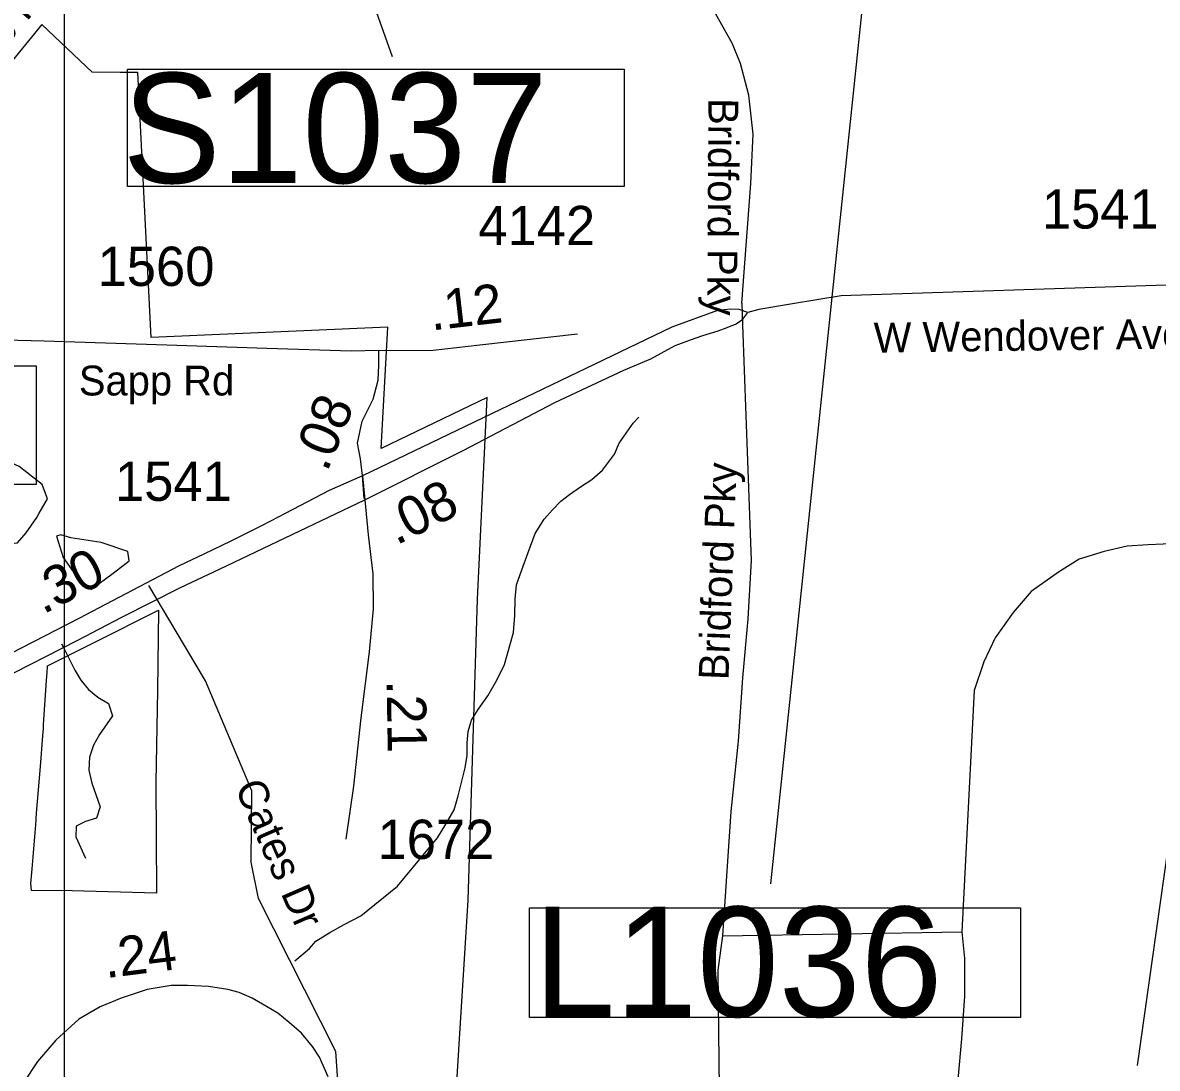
# Model space of a CAD drawing. Extents: x 1662474 to 1856135, y 779280 to 917889.
# Drawn here: x 1730904 to 1734515, y 837907 to 841234 of the extents above; entities that cross this region are included whole.
import ezdxf

# ---------------------------------------------------------------- set-up
doc = ezdxf.new("R2010")
doc.units = 0
for name, color, linetype in [('Exist Boundary Political City Limit New', 7, 'Continuous'), ('Exist Hydrographic Misc Water Feature', 7, 'Continuous'), ('Exist Hydrographic Pond Under 1500 Sq Ft', 7, 'Continuous'), ('Exist Road Non-System Type 51', 7, 'Continuous'), ('Exist Road Non-System Type 51 Label', 7, 'Continuous'), ('Exist Road Primary Interstate Structure Cantilever Sign Number Label', 7, 'Continuous'), ('Exist Road Primary Interstate Structure Ovrhead Sign CELL', 7, 'Continuous'), ('Exist Road Primary Interstate Structure Standard Bridge Number Label', 7, 'Continuous'), ('Exist Road Secondary Mileage Hundredths English Label', 7, 'Continuous'), ('Exist Road Secondary Mileage Tenths English Label', 7, 'Continuous'), ('Exist Road Secondary Type 51 Attributed', 7, 'Continuous'), ('Exist Road Secondary Type 51 Divided Attributed', 7, 'Continuous'), ('Exist Road Secondary Type 51 Label', 7, 'Continuous'), ('Exist Road Secondary Type 51 Number Label', 7, 'Continuous'), ('Exist Road Secondary Type 51 Undivided 4 Lane Attributed', 7, 'Continuous'), ('Map Preparation Boundary City Limit Buffer Line', 7, 'Continuous'), ('Map Preparation Inset Cut Line', 7, 'Continuous')]:
    doc.layers.add(name, color=color, linetype=linetype)

msp = doc.modelspace()

# ---------------------------------------------------------------- linework, layer by layer
at = {"layer": 'Exist Boundary Political City Limit New'}
for points in [[(1731273.5, 834253.2), (1731281.1, 834958.9), (1731424.6, 834958.9), (1731424.6, 835094.1), (1731792, 835086.8), (1731792, 836179.1), (1731573.5, 836324.8), (1731875.2, 836335.2), (1731989.8, 836460.1), (1732093.9, 836512.1), (1732161.2, 836709), (1732233.5, 837030.1), (1732322.2, 838441.6), (1732351.5, 839399.5), (1732382.4, 840041), (1732045.4, 839879.3), (1732066.4, 840264.9), (1731313.2, 840232.6), (1731271, 841075.4), (1731213.9, 841075.8), (1731124.8, 841076.3), (1730964.6, 841228.1), (1730411.4, 840551.2)], [(1731327.6, 838817.5), (1731330.1, 838464.1), (1731061.9, 838471.9), (1730932, 838472.6), (1730930.1, 838495), (1730934.8, 838542.2), (1730945.6, 838681.4), (1730948.6, 838718.8), (1730960.5, 838867), (1730968.2, 838964.6), (1730969.9, 838988.7), (1730970.6, 839000.4), (1730980.1, 839142.1), (1730981.8, 839166.1), (1730983.2, 839187.6), (1731132, 839262), (1731336.9, 839365.2), (1731332.8, 839109.4), (1731327.6, 838817.5)]]:
    msp.add_lwpolyline(points, dxfattribs=at)
at = {"layer": 'Exist Hydrographic Misc Water Feature'}
for points in [[(1731770.2, 838249.1), (1731817, 838288.4), (1731837.3, 838311.8), (1731881.4, 838339.6), (1731927.7, 838364.9), (1731980, 838392.5), (1732096.7, 838487), (1732224.4, 838640.4), (1732250.7, 838684.1), (1732277.3, 838729.5), (1732289.6, 838773.6), (1732312.4, 838863.4), (1732319, 838902.6), (1732319.2, 838942.9), (1732321.6, 838978.9), (1732332.1, 839014.8), (1732354.2, 839048.8), (1732384.6, 839092.5), (1732413.1, 839142), (1732437.7, 839191.5), (1732466.6, 839293.5), (1732470.9, 839347.5), (1732471.7, 839399.2), (1732475.8, 839445.1), (1732492.4, 839493.2), (1732512.9, 839548.6), (1732535.7, 839608.9), (1732564.2, 839654.2), (1732590.4, 839684), (1732616.5, 839711.4), (1732644.6, 839733), (1732679, 839756.9), (1732715.1, 839780.8), (1732749.4, 839810.5), (1732787.9, 839861.3), (1732802.5, 839895.5), (1732846.8, 839959.5), (1732865, 839978.8)], [(1732528.5, 834737.1), (1732499.6, 835230), (1732442.6, 835378.9), (1732344.6, 835538.4), (1732200.4, 836250.4), (1732178.5, 836474), (1732207.4, 836975.7), (1732045.4, 837468.1), (1732020.4, 837484.9), (1731907.4, 837868), (1731900.4, 837960.1), (1731654.4, 838447.6), (1731631.4, 838563), (1731633.5, 838789.4), (1731486.4, 839140.3), (1731305.4, 839442.7)]]:
    msp.add_lwpolyline(points, dxfattribs=at)
at = {"layer": 'Exist Hydrographic Pond Under 1500 Sq Ft'}
for points in [[(1730956.9, 839673.3), (1730982.9, 839719.1), (1730966, 839765), (1730892.6, 839821.5), (1730833, 839849.1), (1730794.7, 839856.7), (1730774.9, 839842.9), (1730776.4, 839787.9), (1730764.2, 839711.5), (1730765.7, 839684), (1730767.2, 839665.6), (1730799.3, 839630.4), (1730833, 839589.2), (1730860.5, 839575.4), (1730888, 839578.5), (1730915.6, 839610.6), (1730949.2, 839659.5), (1730956.9, 839673.3)], [(1731011.9, 839599.9), (1731033.3, 839532.6), (1731073.1, 839474.5), (1731102.2, 839437.8), (1731123.6, 839431.7), (1731192.4, 839482.2), (1731242.9, 839521.9), (1731238.3, 839551), (1731154.2, 839580), (1731057.8, 839595.3), (1731025.7, 839604.5), (1731011.9, 839599.9)]]:
    msp.add_lwpolyline(points, dxfattribs=at)
at = {"layer": 'Exist Road Non-System Type 51'}
for p, q in [((1733193, 840340.9), (1733194.9, 840272.9)), ((1731984.4, 839792.9), (1731989.6, 839719.9)), ((1731028.1, 839257.5), (1731032.9, 839248.2)), ((1733131.4, 838328.4), (1733893.6, 838341.8))]:
    msp.add_line(p, q, dxfattribs=at)
for points in [[(1733193, 840340.9), (1733221.4, 840722), (1733228.8, 840879.5), (1733215.1, 841003.4), (1733188.9, 841103.4), (1733162.6, 841168.4), (1733052.4, 841363.4), (1733030, 841435.1), (1733013.8, 841519.9), (1733019, 841606.2), (1733014.9, 841651.1), (1733003.9, 841673.7), (1732983.6, 841687.6), (1732863.6, 841709.9), (1732678.6, 841742.4), (1732454.8, 841777.6), (1732292, 841799.9), (1732089.4, 841811.2), (1731939.2, 841815.2), (1731642.9, 841838.5), (1731477.9, 841871.4), (1731354.2, 841915.2), (1731289.1, 841955.1)], [(1733194.9, 840272.9), (1733210.9, 839839.6), (1733222.1, 839522.2), (1733212.4, 839336.8), (1733195.1, 839149.4), (1733181.5, 838948.2), (1733158.4, 838724.2), (1733131.4, 838328.4)], [(1734581.1, 839577.2), (1734486.4, 839572.7), (1734418.8, 839567.8), (1734345.8, 839551.2), (1734267, 839526.8), (1734201, 839486.1), (1734114, 839423.9), (1734056.2, 839357.5), (1733999.1, 839276.4), (1733962.6, 839200.2), (1733932.6, 839108.7), (1733893.6, 838341.8)], [(1731032.9, 839248.2), (1731070.4, 839173.9), (1731089.1, 839141.8), (1731113.4, 839112.1), (1731142.9, 839088.2), (1731176.8, 839068.1), (1731190.1, 839028.9), (1731148.8, 838969), (1731130, 838935.2), (1731116.5, 838897), (1731114.4, 838855.9), (1731124.6, 838814.4), (1731151, 838739.2), (1731138.6, 838703.4), (1731104.4, 838691.9), (1731074.8, 838677.2), (1731073, 838643.4), (1731104.6, 838575.4)], [(1733893.6, 838341.8), (1733901.4, 838256.7), (1733901.4, 838136.2), (1733892, 838000.9), (1733881.1, 837882.9), (1733862.1, 837622.9), (1733850, 837421.2), (1733829.8, 837186.9)], [(1733131.4, 838328.4), (1733116.6, 838219.9), (1733119, 838021), (1733121.1, 837843.9), (1733122.6, 837642.2)]]:
    msp.add_lwpolyline(points, dxfattribs=at)
at = {"layer": 'Exist Road Primary Interstate Structure Cantilever Sign Number Label'}
msp.add_line((1733636.5, 841866.8), (1733284.5, 838493.6), dxfattribs=at)
msp.add_lwpolyline([(1732517.3, 838417.9), (1734080.2, 838417.9), (1734080.2, 838069), (1732517.3, 838069)], close=True, dxfattribs=at)
at = {"layer": 'Exist Road Primary Interstate Structure Ovrhead Sign CELL'}
for p, q in [((1731466.9, 842863.4), (1732079.9, 841126.6)), ((1734922.7, 841275.2), (1734451.4, 837916.4))]:
    msp.add_line(p, q, dxfattribs=at)
msp.add_lwpolyline([(1731238.1, 841086.4), (1732818.1, 841086.4), (1732818.1, 840712.2), (1731238.1, 840712.2)], close=True, dxfattribs=at)
at = {"layer": 'Exist Road Primary Interstate Structure Standard Bridge Number Label'}
msp.add_lwpolyline([(1730948.4, 840141.3), (1730081.9, 840141.3), (1730081.9, 839765.7), (1730948.4, 839765.7)], close=True, dxfattribs=at)
at = {"layer": 'Exist Road Secondary Type 51 Attributed'}
msp.add_line((1731985.4, 839792.1), (1731993, 839715.4), dxfattribs=at)
for points in [[(1732037.6, 840191.3), (1731949.8, 840188.7), (1731681, 840196.7), (1731362.9, 840207.5), (1730972.1, 840220.9), (1730678.5, 840227.8), (1730279.2, 840262.5), (1730089.9, 840298.2), (1730053.8, 840330.5)], [(1732037.6, 840191.3), (1732210.9, 840192.1), (1732358.8, 840209.1), (1732669.9, 840243.7)], [(1731985.4, 839792.1), (1731979.7, 839846.1), (1731969.9, 839896.4), (1731984.4, 839966.5), (1732019.6, 840036.4), (1732035.6, 840096.4), (1732037.5, 840144.7), (1732037.6, 840191.3)], [(1731993, 839715.4), (1732004.1, 839604.6), (1732018.2, 839480.2), (1732020, 839369.1), (1732006.5, 839232.1), (1731980.6, 839022.1), (1731956.7, 838804.3), (1731933.1, 838636.5)], [(1731876.9, 837880.1), (1731848.6, 837942.1), (1731826.8, 837976.9), (1731792, 838019.4), (1731752.7, 838053), (1731715.7, 838082.4), (1731679.9, 838104.2), (1731634.2, 838130.3), (1731592.8, 838148.8), (1731557.2, 838158.2), (1731496, 838167.4), (1731428.7, 838170.4), (1731376.7, 838170.4), (1731300.3, 838158.2), (1731217.7, 838130.7), (1731150.4, 838103.2), (1731083.1, 838063.4), (1731009.7, 837996.2), (1730951.6, 837928.9), (1730864.4, 837797.1)]]:
    msp.add_lwpolyline(points, dxfattribs=at)
at = {"layer": 'Exist Road Secondary Type 51 Divided Attributed'}
for points in [[(1733211.5, 840312.2), (1733184.5, 840320.8), (1733157.5, 840322), (1733115.7, 840318.3), (1732970, 840265.5), (1731985.4, 839792.1)], [(1731993, 839715.4), (1732305.8, 839872.9), (1732598.3, 840024.9), (1732817.6, 840127.8), (1732903.6, 840164.7), (1732981.1, 840206.3), (1733029.6, 840224.9), (1733069, 840238.4), (1733118.1, 840253.2), (1733146.4, 840264.2), (1733174.7, 840275.3), (1733195.6, 840290), (1733211.5, 840312.2)], [(1731985.4, 839792.1), (1731879.8, 839745.8), (1731739.5, 839672.6), (1731666.6, 839634.5), (1731566.1, 839584.2), (1731480.8, 839543), (1731401.9, 839505.3), (1731082.5, 839338.7), (1730828.2, 839208.2), (1730576.8, 839090.8)], [(1730609.9, 839035.5), (1730704.5, 839083.9), (1730824.8, 839139.5), (1731079.5, 839269.5), (1731219.3, 839342.7), (1731406.5, 839436.9), (1731530.9, 839494.8), (1731993, 839715.4)]]:
    msp.add_lwpolyline(points, dxfattribs=at)
at = {"layer": 'Exist Road Secondary Type 51 Undivided 4 Lane Attributed'}
msp.add_lwpolyline([(1735739, 840459.7), (1735431.3, 840446), (1735248.8, 840427.6), (1734543.5, 840398.8), (1733509, 840365), (1733354.1, 840339.2), (1733247.2, 840320.8), (1733211.5, 840312.2)], dxfattribs=at)
at = {"layer": 'Map Preparation Boundary City Limit Buffer Line'}
for points in [[(1731273.5, 834253.2), (1731281.1, 834958.9), (1731424.6, 834958.9), (1731424.6, 835094.1), (1731792, 835086.8), (1731792, 836179.1), (1731573.5, 836324.8), (1731875.2, 836335.2), (1731989.8, 836460.1), (1732093.9, 836512.1), (1732161.2, 836709), (1732233.5, 837030.1), (1732322.2, 838441.6), (1732351.5, 839399.5), (1732382.4, 840041), (1732045.4, 839879.3), (1732066.4, 840264.9), (1731313.2, 840232.6), (1731271, 841075.4), (1731213.9, 841075.8), (1731124.8, 841076.3), (1730964.6, 841228.1), (1730411.4, 840551.2)], [(1731327.6, 838817.5), (1731330.1, 838464.1), (1731061.9, 838471.9), (1730932, 838472.6), (1730930.1, 838495), (1730934.8, 838542.2), (1730945.6, 838681.4), (1730948.6, 838718.8), (1730960.5, 838867), (1730968.2, 838964.6), (1730969.9, 838988.7), (1730970.6, 839000.4), (1730980.1, 839142.1), (1730981.8, 839166.1), (1730983.2, 839187.6), (1731132, 839262), (1731336.9, 839365.2), (1731332.8, 839109.4), (1731327.6, 838817.5)]]:
    msp.add_lwpolyline(points, dxfattribs=at)
at = {"layer": 'Map Preparation Inset Cut Line'}
for points in [[(1731035.7, 826588.1), (1668486.3, 826588.1), (1668486.3, 870408.9), (1731035.7, 870408.9)], [(1731035.7, 826588.1), (1793585.1, 826588.1), (1793585.1, 870408.9), (1731035.7, 870408.9)]]:
    msp.add_lwpolyline(points, close=True, dxfattribs=at)

# ---------------------------------------------------------------- texts
at = {"layer": 'Exist Road Non-System Type 51 Label'}
for rotation, p in [(269.6556, (1733086.9, 840993.9)), (87.788, (1733150.2, 839141.1))]:
    msp.add_text('Bridford Pky', height=95, rotation=rotation, dxfattribs=at).set_placement(p)
at = {"layer": 'Exist Road Primary Interstate Structure Cantilever Sign Number Label'}
msp.add_text('L1036', height=350, dxfattribs=at).set_placement((1732529.8, 838071.1))
at = {"layer": 'Exist Road Primary Interstate Structure Ovrhead Sign CELL'}
msp.add_text('S1037', height=350, dxfattribs=at).set_placement((1731222, 840723.8))
at = {"layer": 'Exist Road Secondary Mileage Hundredths English Label'}
for s, rotation, p in [('.12', 6.5819, (1732205.4, 840254.4)), ('.30', 27.5571, (1730969.3, 839350.1)), ('.21', 270.9715, (1732062.3, 839141.5)), ('.24', 7.1717, (1731168.8, 838193.7))]:
    msp.add_text(s, height=125, rotation=rotation, dxfattribs=at).set_placement(p)
at = {"layer": 'Exist Road Secondary Mileage Tenths English Label'}
for rotation, p in [(67.694, (1731872.8, 839801.4)), (26.6449, (1732093.4, 839569.7))]:
    msp.add_text('.08', height=125, rotation=rotation, dxfattribs=at).set_placement(p)
at = {"layer": 'Exist Road Secondary Type 51 Label'}
for s, rotation, p in [('Guilford College Rd', 50.4119, (1730314.1, 840506.7)), ('W Wendover Ave', 0.7682, (1733613.5, 840183.9)), ('Cates Dr', 293.5175, (1731578.1, 838801.7))]:
    msp.add_text(s, height=95, rotation=rotation, dxfattribs=at).set_placement(p)
msp.add_text('Sapp Rd', height=95, dxfattribs=at).set_placement((1731083, 840047.8))
at = {"layer": 'Exist Road Secondary Type 51 Number Label'}
for s, p in [('1541', (1734147.8, 840578.7)), ('4142', (1732354.2, 840526)), ('1560', (1731142.5, 840396.1)), ('1541', (1731197.9, 839712.5)), ('1672', (1732033.4, 838573.1))]:
    msp.add_text(s, height=125, dxfattribs=at).set_placement(p)

doc.saveas('drawing.dxf')
